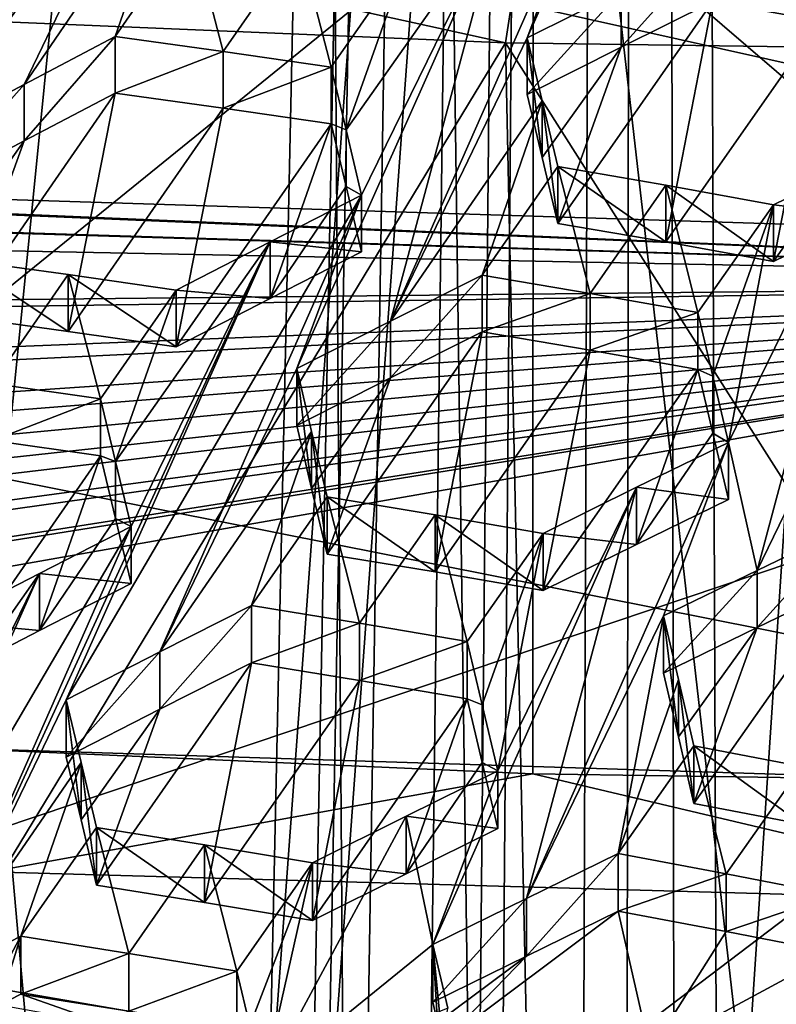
# Model space of a CAD drawing. Header units: metres. Extents: x -24 to 24, y -69 to 184.
# Tile 450 of 656: x -1.783 to -0.942, y 126.069 to 127.165. Entities that reach past the tile are written whole.
import ezdxf

# ---------------------------------------------------------------- set-up
doc = ezdxf.new("R2010")
doc.units = ezdxf.units.M
for name, color, linetype in [('1052', 7, 'CONTINUOUS'), ('1075', 7, 'CONTINUOUS'), ('1117', 7, 'CONTINUOUS'), ('1118', 7, 'CONTINUOUS'), ('1185', 7, 'CONTINUOUS'), ('1233', 7, 'CONTINUOUS'), ('1314', 7, 'CONTINUOUS'), ('1380', 7, 'CONTINUOUS'), ('1389', 7, 'CONTINUOUS'), ('1420', 7, 'CONTINUOUS'), ('1462', 7, 'CONTINUOUS'), ('1477', 7, 'CONTINUOUS'), ('1498', 7, 'CONTINUOUS'), ('1517', 7, 'CONTINUOUS'), ('1548', 7, 'CONTINUOUS'), ('1678', 7, 'CONTINUOUS'), ('1825', 7, 'CONTINUOUS'), ('1892', 7, 'CONTINUOUS'), ('2030', 7, 'CONTINUOUS'), ('2048', 7, 'CONTINUOUS'), ('2238', 7, 'CONTINUOUS'), ('2293', 7, 'CONTINUOUS'), ('2391', 7, 'CONTINUOUS'), ('2441', 7, 'CONTINUOUS'), ('2481', 7, 'CONTINUOUS'), ('2642', 7, 'CONTINUOUS'), ('2702', 7, 'CONTINUOUS'), ('2784', 7, 'CONTINUOUS'), ('2858', 7, 'CONTINUOUS'), ('2868', 7, 'CONTINUOUS'), ('2884', 7, 'CONTINUOUS'), ('2949', 7, 'CONTINUOUS'), ('2951', 7, 'CONTINUOUS'), ('3034', 7, 'CONTINUOUS'), ('3045', 7, 'CONTINUOUS'), ('3159', 7, 'CONTINUOUS'), ('3249', 7, 'CONTINUOUS'), ('3255', 7, 'CONTINUOUS'), ('3271', 7, 'CONTINUOUS'), ('3485', 7, 'CONTINUOUS'), ('3535', 7, 'CONTINUOUS'), ('3602', 7, 'CONTINUOUS'), ('3640', 7, 'CONTINUOUS'), ('367', 7, 'CONTINUOUS'), ('369', 7, 'CONTINUOUS'), ('373', 7, 'CONTINUOUS'), ('3803', 7, 'CONTINUOUS'), ('383', 7, 'CONTINUOUS'), ('3941', 7, 'CONTINUOUS'), ('3964', 2, 'CONTINUOUS'), ('417', 2, 'CONTINUOUS'), ('420', 2, 'CONTINUOUS'), ('424', 3, 'CONTINUOUS'), ('434', 7, 'CONTINUOUS'), ('472', 7, 'CONTINUOUS'), ('475', 7, 'CONTINUOUS'), ('554', 2, 'CONTINUOUS'), ('563', 2, 'CONTINUOUS'), ('912', 7, 'CONTINUOUS'), ('959', 7, 'CONTINUOUS')]:
    doc.layers.add(name, color=color, linetype=linetype)

msp = doc.modelspace()

# ---------------------------------------------------------------- linework, layer by layer
at = {"layer": '1052'}
for points in [[(-1.815882, 126.216579, 210.7956), (-0.607618, 126.182572, 210.668684), (-1.815888, 125.443838, 211.002656)], [(-1.815888, 125.443838, 211.002656), (-0.607618, 126.182572, 210.668684), (-0.607628, 125.409831, 210.875738)]]:
    msp.add_3dface(points, dxfattribs=at)
at = {"layer": '1075'}
for points in [[(-1.212722, 126.325524, 211.202189), (-1.815882, 126.216579, 210.7956), (-2.398108, 126.378002, 211.398042)], [(-0.607618, 126.182572, 210.668684), (-1.815882, 126.216579, 210.7956), (-1.212722, 126.325524, 211.202189)], [(-0.012027, 126.307723, 211.135754), (-0.607618, 126.182572, 210.668684), (-1.212722, 126.325524, 211.202189)]]:
    msp.add_3dface(points, dxfattribs=at)
at = {"layer": '1117'}
for points in [[(-1.285722, 126.472868, 215.490462), (-1.269088, 126.40225, 215.378581), (-1.285722, 126.409101, 215.507549)], [(-1.285722, 126.409101, 215.507549), (-1.269088, 126.40225, 215.378581), (-1.269087, 126.338389, 215.395687)], [(-1.269088, 126.40225, 215.378581), (-1.25181, 126.328818, 215.262389), (-1.269087, 126.338389, 215.395687)], [(-1.269087, 126.338389, 215.395687), (-1.25181, 126.328818, 215.262389), (-1.25181, 126.264865, 215.279525)]]:
    msp.add_3dface(points, dxfattribs=at)
at = {"layer": '1118'}
msp.add_3dface([(-1.542119, 126.106065, 214.947912), (-1.527729, 126.04518, 214.851062), (-1.542119, 126.041802, 214.965131)], dxfattribs=at)
at = {"layer": '1185'}
for points in [[(-1.627633, 126.461292, 215.515562), (-1.525752, 126.512982, 215.582645), (-1.627632, 126.397485, 215.53266)], [(-1.627632, 126.397485, 215.53266), (-1.525752, 126.512982, 215.582645), (-1.525752, 126.44925, 215.599722)], [(-1.731872, 126.34421, 215.464127), (-1.627633, 126.461292, 215.515562), (-1.627632, 126.397485, 215.53266)], [(-1.731872, 126.408096, 215.447009), (-1.627633, 126.461292, 215.515562), (-1.731872, 126.34421, 215.464127)]]:
    msp.add_3dface(points, dxfattribs=at)
at = {"layer": '1233'}
for points in [[(-1.441562, 126.633747, 215.76071), (-1.441562, 126.570178, 215.777743), (-1.321496, 126.550253, 215.731595)], [(-1.321496, 126.613839, 215.714557), (-1.441562, 126.633747, 215.76071), (-1.321496, 126.550253, 215.731595)], [(-1.201531, 126.529539, 215.685701), (-1.321496, 126.613839, 215.714557), (-1.321496, 126.550253, 215.731595)], [(-1.201531, 126.593143, 215.668658), (-1.321496, 126.613839, 215.714557), (-1.201531, 126.529539, 215.685701)]]:
    msp.add_3dface(points, dxfattribs=at)
at = {"layer": '1314'}
for points in [[(-1.693592, 126.742696, 215.96846), (-1.676954, 126.673208, 215.856243), (-1.693592, 126.679247, 215.985461)], [(-1.693592, 126.679247, 215.985461), (-1.676954, 126.673208, 215.856243), (-1.676952, 126.609665, 215.873259)], [(-1.676954, 126.673208, 215.856243), (-1.65968, 126.600935, 215.739773), (-1.676952, 126.609665, 215.873259)], [(-1.676952, 126.609665, 215.873259), (-1.65968, 126.600935, 215.739773), (-1.65968, 126.537306, 215.756822)]]:
    msp.add_3dface(points, dxfattribs=at)
at = {"layer": '1380'}
for points in [[(-2.398177, 127.392229, 211.126297), (-1.212673, 127.339744, 210.930424), (-2.398108, 126.378002, 211.398042)], [(-1.212673, 127.339744, 210.930424), (-1.212722, 126.325524, 211.202189), (-2.398108, 126.378002, 211.398042)], [(-1.212673, 127.339744, 210.930424), (-0.012027, 126.307723, 211.135754), (-1.212722, 126.325524, 211.202189)], [(-1.212673, 127.339744, 210.930424), (-0.011918, 127.321945, 210.863995), (-0.012027, 126.307723, 211.135754)]]:
    msp.add_3dface(points, dxfattribs=at)
at = {"layer": '1389'}
for points in [[(-1.050977, 126.430456, 215.400806), (-1.067604, 126.501428, 215.512538), (-1.050975, 126.366639, 215.417889)], [(-1.050975, 126.366639, 215.417889), (-1.067604, 126.501428, 215.512538), (-1.067604, 126.437712, 215.529611)], [(-1.033692, 126.292706, 215.301794), (-1.050977, 126.430456, 215.400806), (-1.050975, 126.366639, 215.417889)], [(-1.033692, 126.35661, 215.284671), (-1.050977, 126.430456, 215.400806), (-1.033692, 126.292706, 215.301794)]]:
    msp.add_3dface(points, dxfattribs=at)
at = {"layer": '1420'}
for points in [[(-1.185164, 126.938038, 216.320011), (-1.012957, 127.184661, 216.68434), (-1.065096, 126.917296, 216.27408)], [(-1.114663, 127.133973, 216.617126), (-1.012957, 127.184661, 216.68434), (-1.185164, 126.938038, 216.320011)], [(-1.065096, 126.917296, 216.27408), (-1.012957, 127.184661, 216.68434), (-0.892885, 127.163258, 216.638585)], [(-0.945133, 126.895681, 216.228429), (-1.065096, 126.917296, 216.27408), (-0.892885, 127.163258, 216.638585)], [(-0.772926, 127.140916, 216.59313), (-0.945133, 126.895681, 216.228429), (-0.892885, 127.163258, 216.638585)], [(-1.219076, 127.081513, 216.548238), (-1.114663, 127.133973, 216.617126), (-1.2025, 127.011439, 216.436667)], [(-1.2025, 127.011439, 216.436667), (-1.114663, 127.133973, 216.617126), (-1.185164, 126.938038, 216.320011)], [(-0.841, 126.946333, 216.297579), (-0.945133, 126.895681, 216.228429), (-0.772926, 127.140916, 216.59313)]]:
    msp.add_3dface(points, dxfattribs=at)
at = {"layer": '1462'}
for points in [[(-1.029324, 126.838847, 216.033234), (-1.012725, 126.768106, 215.92166), (-1.029324, 126.775574, 216.050188)], [(-1.029324, 126.775574, 216.050188), (-1.012725, 126.768106, 215.92166), (-1.012727, 126.70475, 215.938652)], [(-1.012725, 126.768106, 215.92166), (-0.995412, 126.694245, 215.805308), (-1.012727, 126.70475, 215.938652)], [(-1.012727, 126.70475, 215.938652), (-0.995412, 126.694245, 215.805308), (-0.995412, 126.630785, 215.822312)]]:
    msp.add_3dface(points, dxfattribs=at)
at = {"layer": '1477'}
for points in [[(-1.033692, 126.35661, 215.284671), (-1.033692, 126.292706, 215.301794), (-0.913648, 126.269763, 215.256463)], [(-0.913648, 126.333691, 215.239334), (-1.033692, 126.35661, 215.284671), (-0.913648, 126.269763, 215.256463)]]:
    msp.add_3dface(points, dxfattribs=at)
at = {"layer": '1498'}
for points in [[(-0.995412, 126.630785, 215.822312), (-0.995412, 126.694245, 215.805308), (-1.097438, 126.644393, 215.737617)], [(-1.097438, 126.644393, 215.737617), (-1.201531, 126.593143, 215.668658), (-1.097437, 126.580862, 215.754641)], [(-0.995412, 126.630785, 215.822312), (-1.097438, 126.644393, 215.737617), (-1.097437, 126.580862, 215.754641)], [(-1.201531, 126.593143, 215.668658), (-1.201531, 126.529539, 215.685701), (-1.097437, 126.580862, 215.754641)]]:
    msp.add_3dface(points, dxfattribs=at)
at = {"layer": '1517'}
for points in [[(-1.185164, 126.938038, 216.320011), (-1.065096, 126.917296, 216.27408), (-1.185164, 127.001109, 216.303111)], [(-1.185164, 127.001109, 216.303111), (-1.065096, 126.917296, 216.27408), (-1.065095, 126.980386, 216.257175)], [(-1.065096, 126.917296, 216.27408), (-0.945133, 126.895681, 216.228429), (-1.065095, 126.980386, 216.257175)], [(-1.065095, 126.980386, 216.257175), (-0.945133, 126.895681, 216.228429), (-0.945133, 126.958792, 216.211518)]]:
    msp.add_3dface(points, dxfattribs=at)
at = {"layer": '1548'}
for points in [[(-0.96359, 126.551935, 215.581633), (-0.861484, 126.601124, 215.649565), (-0.963589, 126.488291, 215.598687)], [(-0.963589, 126.488291, 215.598687), (-0.861484, 126.601124, 215.649565), (-0.861484, 126.537548, 215.6666)], [(-1.067604, 126.437712, 215.529611), (-1.067604, 126.501428, 215.512538), (-0.96359, 126.551935, 215.581633)], [(-1.067604, 126.437712, 215.529611), (-0.96359, 126.551935, 215.581633), (-0.963589, 126.488291, 215.598687)]]:
    msp.add_3dface(points, dxfattribs=at)
at = {"layer": '1678'}
for points in [[(-1.22002, 126.187012, 215.038553), (-1.117882, 126.236871, 215.106331), (-1.220019, 126.122876, 215.055739)], [(-1.220019, 126.122876, 215.055739), (-1.117882, 126.236871, 215.106331), (-1.117882, 126.172806, 215.123497)], [(-1.324002, 126.071699, 214.986849), (-1.22002, 126.187012, 215.038553), (-1.220019, 126.122876, 215.055739)], [(-1.324002, 126.135908, 214.969644), (-1.22002, 126.187012, 215.038553), (-1.324002, 126.071699, 214.986849)]]:
    msp.add_3dface(points, dxfattribs=at)
at = {"layer": '1825'}
for points in [[(-1.78215, 126.144868, 215.040446), (-1.830375, 126.056002, 215.025948), (-1.884106, 126.092791, 214.973407)], [(-1.806203, 126.068357, 215.041839), (-1.830375, 126.056002, 215.025948), (-1.78215, 126.144868, 215.040446)], [(-1.78215, 126.080636, 215.057657), (-1.806203, 126.068357, 215.041839), (-1.78215, 126.144868, 215.040446)]]:
    msp.add_3dface(points, dxfattribs=at)
at = {"layer": '1892'}
for points in [[(-1.269355, 126.817326, 216.141932), (-1.441562, 126.570178, 215.777743), (-1.371151, 126.766037, 216.074808)], [(-1.321496, 126.550253, 215.731595), (-1.441562, 126.570178, 215.777743), (-1.269355, 126.817326, 216.141932)], [(-1.149285, 126.796872, 216.095923), (-1.321496, 126.550253, 215.731595), (-1.269355, 126.817326, 216.141932)], [(-1.201531, 126.529539, 215.685701), (-1.321496, 126.550253, 215.731595), (-1.149285, 126.796872, 216.095923)], [(-1.029324, 126.775574, 216.050188), (-1.201531, 126.529539, 215.685701), (-1.149285, 126.796872, 216.095923)], [(-1.201531, 126.529539, 215.685701), (-1.029324, 126.775574, 216.050188), (-1.097437, 126.580862, 215.754641)], [(-1.029324, 126.775574, 216.050188), (-1.012727, 126.70475, 215.938652), (-1.097437, 126.580862, 215.754641)], [(-1.458851, 126.643108, 215.894159), (-1.475474, 126.713117, 216.006114), (-1.371151, 126.766037, 216.074808)], [(-1.441562, 126.570178, 215.777743), (-1.458851, 126.643108, 215.894159), (-1.371151, 126.766037, 216.074808)], [(-1.012727, 126.70475, 215.938652), (-0.995412, 126.630785, 215.822312), (-1.097437, 126.580862, 215.754641)]]:
    msp.add_3dface(points, dxfattribs=at)
at = {"layer": '2030'}
for points in [[(-1.693592, 126.679247, 215.985461), (-1.865799, 126.430947, 215.621581), (-1.813568, 126.696378, 216.032319)], [(-1.865799, 126.430947, 215.621581), (-1.693592, 126.679247, 215.985461), (-1.761477, 126.484924, 215.689991)], [(-1.693592, 126.679247, 215.985461), (-1.676952, 126.609665, 215.873259), (-1.761477, 126.484924, 215.689991)], [(-1.676952, 126.609665, 215.873259), (-1.65968, 126.537306, 215.756822), (-1.761477, 126.484924, 215.689991)]]:
    msp.add_3dface(points, dxfattribs=at)
at = {"layer": '2048'}
for points in [[(-1.149284, 126.860124, 216.078975), (-1.269355, 126.817326, 216.141932), (-1.269355, 126.88056, 216.124988)], [(-1.149285, 126.796872, 216.095923), (-1.269355, 126.817326, 216.141932), (-1.149284, 126.860124, 216.078975)], [(-1.029324, 126.838847, 216.033234), (-1.149285, 126.796872, 216.095923), (-1.149284, 126.860124, 216.078975)], [(-1.029324, 126.838847, 216.033234), (-1.029324, 126.775574, 216.050188), (-1.149285, 126.796872, 216.095923)]]:
    msp.add_3dface(points, dxfattribs=at)
at = {"layer": '2238'}
for points in [[(-1.437194, 127.111622, 216.510442), (-1.420599, 127.042095, 216.398575), (-1.437194, 127.048674, 216.527309)], [(-1.437194, 127.048674, 216.527309), (-1.420599, 127.042095, 216.398575), (-1.420598, 126.979051, 216.415456)], [(-1.420599, 127.042095, 216.398575), (-1.403282, 126.969405, 216.281877), (-1.420598, 126.979051, 216.415456)], [(-1.420598, 126.979051, 216.415456), (-1.403282, 126.969405, 216.281877), (-1.403282, 126.906276, 216.298792)]]:
    msp.add_3dface(points, dxfattribs=at)
at = {"layer": '2293'}
for points in [[(-1.677225, 127.145954, 216.604174), (-1.557161, 127.129257, 216.557161), (-1.677225, 127.083026, 216.621035)], [(-1.677225, 127.083026, 216.621035), (-1.557161, 127.129257, 216.557161), (-1.557161, 127.06632, 216.574025)], [(-1.557161, 127.129257, 216.557161), (-1.437194, 127.111622, 216.510442), (-1.557161, 127.06632, 216.574025)], [(-1.437194, 127.111622, 216.510442), (-1.437194, 127.048674, 216.527309), (-1.557161, 127.06632, 216.574025)]]:
    msp.add_3dface(points, dxfattribs=at)
at = {"layer": '2391'}
for points in [[(-1.78215, 126.080636, 215.057657), (-1.686169, 126.046694, 214.99121), (-1.806203, 126.068357, 215.041839)], [(-1.686169, 126.046694, 214.99121), (-1.78215, 126.080636, 215.057657), (-1.66209, 126.061569, 215.011281)]]:
    msp.add_3dface(points, dxfattribs=at)
at = {"layer": '2441'}
for points in [[(-1.78215, 126.080636, 215.057657), (-1.78215, 126.144868, 215.040446), (-1.66209, 126.125815, 214.994066)], [(-1.66209, 126.061569, 215.011281), (-1.78215, 126.080636, 215.057657), (-1.66209, 126.125815, 214.994066)], [(-1.542119, 126.106065, 214.947912), (-1.66209, 126.061569, 215.011281), (-1.66209, 126.125815, 214.994066)], [(-1.542119, 126.106065, 214.947912), (-1.542119, 126.041802, 214.965131), (-1.66209, 126.061569, 215.011281)]]:
    msp.add_3dface(points, dxfattribs=at)
at = {"layer": '2481'}
for points in [[(-1.219076, 127.144401, 216.531387), (-1.219076, 127.081513, 216.548238), (-1.2025, 127.011439, 216.436667)], [(-1.219076, 127.144401, 216.531387), (-1.2025, 127.011439, 216.436667), (-1.202499, 127.074411, 216.419783)], [(-1.2025, 127.011439, 216.436667), (-1.185164, 126.938038, 216.320011), (-1.202499, 127.074411, 216.419783)], [(-1.185164, 126.938038, 216.320011), (-1.185164, 127.001109, 216.303111), (-1.202499, 127.074411, 216.419783)]]:
    msp.add_3dface(points, dxfattribs=at)
at = {"layer": '2642'}
for points in [[(-1.117882, 126.172806, 215.123497), (-1.082377, 126.016341, 214.877934), (-1.313348, 126.026334, 214.915225)], [(-1.220019, 126.122876, 215.055739), (-1.117882, 126.172806, 215.123497), (-1.313348, 126.026334, 214.915225)], [(-1.082377, 126.016341, 214.877934), (-1.117882, 126.172806, 215.123497), (-0.997833, 126.150168, 215.078083)], [(-0.877851, 126.126835, 215.032884), (-1.082377, 126.016341, 214.877934), (-0.997833, 126.150168, 215.078083)], [(-0.864255, 126.068382, 214.941627), (-1.082377, 126.016341, 214.877934), (-0.877851, 126.126835, 215.032884)], [(-1.324002, 126.071699, 214.986849), (-1.220019, 126.122876, 215.055739), (-1.318704, 126.049146, 214.951236)], [(-1.220019, 126.122876, 215.055739), (-1.313348, 126.026334, 214.915225), (-1.318704, 126.049146, 214.951236)]]:
    msp.add_3dface(points, dxfattribs=at)
at = {"layer": '2702'}
for points in [[(-1.033692, 126.292706, 215.301794), (-0.963589, 126.488291, 215.598687), (-0.861484, 126.537548, 215.6666)], [(-0.913648, 126.269763, 215.256463), (-1.033692, 126.292706, 215.301794), (-0.861484, 126.537548, 215.6666)], [(-1.050975, 126.366639, 215.417889), (-1.067604, 126.437712, 215.529611), (-0.963589, 126.488291, 215.598687)], [(-1.033692, 126.292706, 215.301794), (-1.050975, 126.366639, 215.417889), (-0.963589, 126.488291, 215.598687)]]:
    msp.add_3dface(points, dxfattribs=at)
at = {"layer": '2784'}
for points in [[(-1.731872, 126.408096, 215.447009), (-1.731872, 126.34421, 215.464127), (-1.715213, 126.274267, 215.351865)], [(-1.715211, 126.338237, 215.334716), (-1.731872, 126.408096, 215.447009), (-1.715213, 126.274267, 215.351865)], [(-1.69796, 126.201724, 215.235635), (-1.715211, 126.338237, 215.334716), (-1.715213, 126.274267, 215.351865)], [(-1.69796, 126.265791, 215.218468), (-1.715211, 126.338237, 215.334716), (-1.69796, 126.201724, 215.235635)]]:
    msp.add_3dface(points, dxfattribs=at)
at = {"layer": '2858'}
for points in [[(-1.403282, 126.906276, 216.298792), (-1.403282, 126.969405, 216.281877), (-1.504978, 126.917507, 216.214996)], [(-1.504978, 126.917507, 216.214996), (-1.609401, 126.863875, 216.146414), (-1.504977, 126.854301, 216.231933)], [(-1.403282, 126.906276, 216.298792), (-1.504978, 126.917507, 216.214996), (-1.504977, 126.854301, 216.231933)], [(-1.504977, 126.854301, 216.231933), (-1.609401, 126.863875, 216.146414), (-1.609401, 126.80059, 216.163371)]]:
    msp.add_3dface(points, dxfattribs=at)
at = {"layer": '2868'}
for points in [[(-1.324002, 126.135908, 214.969644), (-1.324002, 126.071699, 214.986849), (-1.318704, 126.049146, 214.951236)], [(-1.324002, 126.135908, 214.969644), (-1.313348, 126.026334, 214.915225), (-1.307344, 126.065057, 214.857637)], [(-1.313348, 126.026334, 214.915225), (-1.324002, 126.135908, 214.969644), (-1.318704, 126.049146, 214.951236)]]:
    msp.add_3dface(points, dxfattribs=at)
at = {"layer": '2884'}
for points in [[(-1.693592, 126.742696, 215.96846), (-1.813568, 126.696378, 216.032319), (-1.813568, 126.759817, 216.015321)], [(-1.693592, 126.742696, 215.96846), (-1.693592, 126.679247, 215.985461), (-1.813568, 126.696378, 216.032319)]]:
    msp.add_3dface(points, dxfattribs=at)
at = {"layer": '2949'}
for points in [[(-1.69796, 126.201724, 215.235635), (-1.525752, 126.44925, 215.599722), (-1.577899, 126.182464, 215.18931)], [(-1.627632, 126.397485, 215.53266), (-1.525752, 126.44925, 215.599722), (-1.69796, 126.201724, 215.235635)], [(-1.577899, 126.182464, 215.18931), (-1.525752, 126.44925, 215.599722), (-1.405687, 126.429558, 215.553511)], [(-1.457929, 126.162484, 215.143218), (-1.577899, 126.182464, 215.18931), (-1.405687, 126.429558, 215.553511)], [(-1.285722, 126.409101, 215.507549), (-1.457929, 126.162484, 215.143218), (-1.405687, 126.429558, 215.553511)], [(-1.457929, 126.162484, 215.143218), (-1.285722, 126.409101, 215.507549), (-1.353879, 126.214333, 215.211982)], [(-1.285722, 126.409101, 215.507549), (-1.269087, 126.338389, 215.395687), (-1.353879, 126.214333, 215.211982)], [(-1.731872, 126.34421, 215.464127), (-1.627632, 126.397485, 215.53266), (-1.715213, 126.274267, 215.351865)], [(-1.627632, 126.397485, 215.53266), (-1.69796, 126.201724, 215.235635), (-1.715213, 126.274267, 215.351865)], [(-1.269087, 126.338389, 215.395687), (-1.25181, 126.264865, 215.279525), (-1.353879, 126.214333, 215.211982)]]:
    msp.add_3dface(points, dxfattribs=at)
at = {"layer": '2951'}
for points in [[(-1.117882, 126.172806, 215.123497), (-1.117882, 126.236871, 215.106331), (-0.997833, 126.214257, 215.060911)], [(-0.997833, 126.150168, 215.078083), (-1.117882, 126.172806, 215.123497), (-0.997833, 126.214257, 215.060911)], [(-0.877851, 126.190948, 215.015705), (-0.997833, 126.150168, 215.078083), (-0.997833, 126.214257, 215.060911)], [(-0.877851, 126.126835, 215.032884), (-0.997833, 126.150168, 215.078083), (-0.877851, 126.190948, 215.015705)]]:
    msp.add_3dface(points, dxfattribs=at)
at = {"layer": '3034'}
for points in [[(-1.25181, 126.264865, 215.279525), (-1.25181, 126.328818, 215.262389), (-1.35388, 126.278358, 215.194826)], [(-1.457929, 126.226584, 215.126042), (-1.353879, 126.214333, 215.211982), (-1.35388, 126.278358, 215.194826)], [(-1.353879, 126.214333, 215.211982), (-1.25181, 126.264865, 215.279525), (-1.35388, 126.278358, 215.194826)], [(-1.457929, 126.162484, 215.143218), (-1.353879, 126.214333, 215.211982), (-1.457929, 126.226584, 215.126042)]]:
    msp.add_3dface(points, dxfattribs=at)
at = {"layer": '3045'}
for points in [[(-1.269355, 126.88056, 216.124988), (-1.371151, 126.766037, 216.074808), (-1.371152, 126.829346, 216.057844)], [(-1.269355, 126.817326, 216.141932), (-1.371151, 126.766037, 216.074808), (-1.269355, 126.88056, 216.124988)], [(-1.475474, 126.713117, 216.006114), (-1.475474, 126.776503, 215.98913), (-1.371152, 126.829346, 216.057844)], [(-1.371151, 126.766037, 216.074808), (-1.475474, 126.713117, 216.006114), (-1.371152, 126.829346, 216.057844)]]:
    msp.add_3dface(points, dxfattribs=at)
at = {"layer": '3159'}
for points in [[(-2.139742, 126.667194, 215.927882), (-1.298356, 127.969801, 217.84579), (-1.883344, 127.037384, 216.469525)], [(-2.139742, 126.667194, 215.927882), (-1.811152, 127.229484, 216.762487), (-1.298356, 127.969801, 217.84579)], [(-1.298356, 127.969801, 217.84579), (-1.626946, 127.407495, 217.011189), (-1.883344, 127.037384, 216.469525)], [(-2.731818, 126.730668, 216.164771), (-2.47542, 127.100858, 216.706414), (-1.761843, 127.955334, 217.925185)], [(-2.291214, 127.28095, 216.954559), (-2.731818, 126.730668, 216.164771), (-1.761843, 127.955334, 217.925185)], [(-2.47542, 127.100858, 216.706414), (-2.219022, 127.470969, 217.248079), (-1.761843, 127.955334, 217.925185)], [(-1.219076, 127.144401, 216.531387), (-1.146884, 127.337347, 216.824122), (-0.99194, 127.653805, 217.299569)], [(-1.114664, 127.196785, 216.600296), (-1.219076, 127.144401, 216.531387), (-0.99194, 127.653805, 217.299569)], [(-1.883344, 127.037384, 216.469525), (-1.626946, 127.407495, 217.011189), (-1.778642, 127.092682, 216.537882)], [(-1.626946, 127.407495, 217.011189), (-1.610357, 127.339043, 216.899081), (-1.778642, 127.092682, 216.537882)], [(-1.610357, 127.339043, 216.899081), (-1.677225, 127.145954, 216.604174), (-1.778642, 127.092682, 216.537882)], [(-1.610357, 127.339043, 216.899081), (-1.593034, 127.267364, 216.782066), (-1.677225, 127.145954, 216.604174)], [(-1.146884, 127.337347, 216.824122), (-1.371152, 126.829346, 216.057844), (-1.248465, 127.285961, 216.757196)], [(-1.146884, 127.337347, 216.824122), (-1.219076, 127.144401, 216.531387), (-1.371152, 126.829346, 216.057844)], [(-1.371152, 126.829346, 216.057844), (-1.475474, 126.776503, 215.98913), (-1.248465, 127.285961, 216.757196)], [(-1.475474, 126.776503, 215.98913), (-1.403282, 126.969405, 216.281877), (-1.248465, 127.285961, 216.757196)], [(-1.403282, 126.969405, 216.281877), (-1.420599, 127.042095, 216.398575), (-1.248465, 127.285961, 216.757196)], [(-1.420599, 127.042095, 216.398575), (-1.353003, 127.232676, 216.688429), (-1.248465, 127.285961, 216.757196)], [(-1.593034, 127.267364, 216.782066), (-1.557161, 127.129257, 216.557161), (-1.677225, 127.145954, 216.604174)], [(-1.593034, 127.267364, 216.782066), (-1.472968, 127.250508, 216.735095), (-1.557161, 127.129257, 216.557161)], [(-1.472968, 127.250508, 216.735095), (-1.437194, 127.111622, 216.510442), (-1.557161, 127.129257, 216.557161)], [(-1.472968, 127.250508, 216.735095), (-1.353003, 127.232676, 216.688429), (-1.437194, 127.111622, 216.510442)], [(-1.353003, 127.232676, 216.688429), (-1.420599, 127.042095, 216.398575), (-1.437194, 127.111622, 216.510442)], [(-1.219076, 127.144401, 216.531387), (-1.202499, 127.074411, 216.419783), (-1.371152, 126.829346, 216.057844)], [(-1.202499, 127.074411, 216.419783), (-1.269355, 126.88056, 216.124988), (-1.371152, 126.829346, 216.057844)], [(-1.185164, 127.001109, 216.303111), (-1.269355, 126.88056, 216.124988), (-1.202499, 127.074411, 216.419783)], [(-1.185164, 127.001109, 216.303111), (-1.149284, 126.860124, 216.078975), (-1.269355, 126.88056, 216.124988)], [(-1.185164, 127.001109, 216.303111), (-1.065095, 126.980386, 216.257175), (-1.149284, 126.860124, 216.078975)], [(-0.96359, 126.551935, 215.581633), (-0.995412, 126.694245, 215.805308), (-0.841001, 127.009372, 216.280687)], [(-0.995412, 126.694245, 215.805308), (-0.945133, 126.958792, 216.211518), (-0.841001, 127.009372, 216.280687)], [(-0.811206, 126.86583, 216.055732), (-0.96359, 126.551935, 215.581633), (-0.841001, 127.009372, 216.280687)], [(-1.065095, 126.980386, 216.257175), (-1.029324, 126.838847, 216.033234), (-1.149284, 126.860124, 216.078975)], [(-1.029324, 126.838847, 216.033234), (-1.065095, 126.980386, 216.257175), (-0.945133, 126.958792, 216.211518)], [(-1.403282, 126.969405, 216.281877), (-1.731872, 126.408096, 215.447009), (-1.504978, 126.917507, 216.214996)], [(-1.627633, 126.461292, 215.515562), (-1.731872, 126.408096, 215.447009), (-1.403282, 126.969405, 216.281877)], [(-1.475474, 126.776503, 215.98913), (-1.627633, 126.461292, 215.515562), (-1.403282, 126.969405, 216.281877)], [(-1.012725, 126.768106, 215.92166), (-1.029324, 126.838847, 216.033234), (-0.945133, 126.958792, 216.211518)], [(-0.995412, 126.694245, 215.805308), (-1.012725, 126.768106, 215.92166), (-0.945133, 126.958792, 216.211518)], [(-1.884106, 126.092791, 214.973407), (-1.65968, 126.600935, 215.739773), (-1.504978, 126.917507, 216.214996)], [(-1.731872, 126.408096, 215.447009), (-1.884106, 126.092791, 214.973407), (-1.504978, 126.917507, 216.214996)], [(-1.676954, 126.673208, 215.856243), (-1.609401, 126.863875, 216.146414), (-1.504978, 126.917507, 216.214996)], [(-1.65968, 126.600935, 215.739773), (-1.676954, 126.673208, 215.856243), (-1.504978, 126.917507, 216.214996)], [(-1.729375, 126.881152, 216.193232), (-1.813568, 126.759817, 216.015321), (-1.849432, 126.897559, 216.240319)], [(-1.693592, 126.742696, 215.96846), (-1.813568, 126.759817, 216.015321), (-1.729375, 126.881152, 216.193232)], [(-1.609401, 126.863875, 216.146414), (-1.693592, 126.742696, 215.96846), (-1.729375, 126.881152, 216.193232)], [(-1.676954, 126.673208, 215.856243), (-1.693592, 126.742696, 215.96846), (-1.609401, 126.863875, 216.146414)], [(-0.811206, 126.86583, 216.055732), (-0.861484, 126.601124, 215.649565), (-0.96359, 126.551935, 215.581633)], [(-1.475474, 126.776503, 215.98913), (-1.45885, 126.706579, 215.877143), (-1.627633, 126.461292, 215.515562)], [(-1.45885, 126.706579, 215.877143), (-1.525752, 126.512982, 215.582645), (-1.627633, 126.461292, 215.515562)], [(-1.45885, 126.706579, 215.877143), (-1.441562, 126.633747, 215.76071), (-1.525752, 126.512982, 215.582645)], [(-1.097438, 126.644393, 215.737617), (-0.995412, 126.694245, 215.805308), (-1.22002, 126.187012, 215.038553)], [(-0.995412, 126.694245, 215.805308), (-1.067604, 126.501428, 215.512538), (-1.22002, 126.187012, 215.038553)], [(-1.067604, 126.501428, 215.512538), (-0.995412, 126.694245, 215.805308), (-0.96359, 126.551935, 215.581633)], [(-1.097438, 126.644393, 215.737617), (-1.22002, 126.187012, 215.038553), (-1.324002, 126.135908, 214.969644)], [(-1.25181, 126.328818, 215.262389), (-1.097438, 126.644393, 215.737617), (-1.324002, 126.135908, 214.969644)], [(-1.25181, 126.328818, 215.262389), (-1.201531, 126.593143, 215.668658), (-1.097438, 126.644393, 215.737617)], [(-1.525752, 126.512982, 215.582645), (-1.441562, 126.633747, 215.76071), (-1.405687, 126.493307, 215.53643)], [(-1.441562, 126.633747, 215.76071), (-1.321496, 126.613839, 215.714557), (-1.405687, 126.493307, 215.53643)], [(-1.321496, 126.613839, 215.714557), (-1.285722, 126.472868, 215.490462), (-1.405687, 126.493307, 215.53643)], [(-1.285722, 126.472868, 215.490462), (-1.321496, 126.613839, 215.714557), (-1.201531, 126.593143, 215.668658)], [(-1.65968, 126.600935, 215.739773), (-1.98827, 126.039315, 214.904989), (-1.761477, 126.548631, 215.672921)], [(-1.65968, 126.600935, 215.739773), (-1.884106, 126.092791, 214.973407), (-1.98827, 126.039315, 214.904989)], [(-1.269088, 126.40225, 215.378581), (-1.285722, 126.472868, 215.490462), (-1.201531, 126.593143, 215.668658)], [(-1.25181, 126.328818, 215.262389), (-1.269088, 126.40225, 215.378581), (-1.201531, 126.593143, 215.668658)], [(-1.98827, 126.039315, 214.904989), (-1.916078, 126.232086, 215.197771), (-1.761477, 126.548631, 215.672921)], [(-1.761477, 126.548631, 215.672921), (-1.916078, 126.232086, 215.197771), (-1.933317, 126.304019, 215.314062)], [(-1.865799, 126.494733, 215.604489), (-1.761477, 126.548631, 215.672921), (-1.933317, 126.304019, 215.314062)], [(-1.067604, 126.501428, 215.512538), (-1.117882, 126.236871, 215.106331), (-1.22002, 126.187012, 215.038553)], [(-1.067604, 126.501428, 215.512538), (-1.050977, 126.430456, 215.400806), (-1.117882, 126.236871, 215.106331)], [(-1.050977, 126.430456, 215.400806), (-1.033692, 126.35661, 215.284671), (-1.117882, 126.236871, 215.106331)], [(-1.884106, 126.092791, 214.973407), (-1.731872, 126.408096, 215.447009), (-1.715211, 126.338237, 215.334716)], [(-1.117882, 126.236871, 215.106331), (-1.033692, 126.35661, 215.284671), (-0.997833, 126.214257, 215.060911)], [(-1.033692, 126.35661, 215.284671), (-0.913648, 126.333691, 215.239334), (-0.997833, 126.214257, 215.060911)], [(-1.78215, 126.144868, 215.040446), (-1.884106, 126.092791, 214.973407), (-1.715211, 126.338237, 215.334716)], [(-1.78215, 126.144868, 215.040446), (-1.715211, 126.338237, 215.334716), (-1.69796, 126.265791, 215.218468)], [(-0.913648, 126.333691, 215.239334), (-0.877851, 126.190948, 215.015705), (-0.997833, 126.214257, 215.060911)], [(-1.25181, 126.328818, 215.262389), (-1.324002, 126.135908, 214.969644), (-1.35388, 126.278358, 215.194826)], [(-1.512909, 125.982421, 214.751342), (-1.457929, 126.226584, 215.126042), (-1.35388, 126.278358, 215.194826)], [(-1.324002, 126.135908, 214.969644), (-1.512909, 125.982421, 214.751342), (-1.35388, 126.278358, 215.194826)], [(-1.66209, 126.125815, 214.994066), (-1.78215, 126.144868, 215.040446), (-1.69796, 126.265791, 215.218468)], [(-1.66209, 126.125815, 214.994066), (-1.69796, 126.265791, 215.218468), (-1.577899, 126.246547, 215.172139)], [(-1.542119, 126.106065, 214.947912), (-1.66209, 126.125815, 214.994066), (-1.577899, 126.246547, 215.172139)], [(-1.457929, 126.226584, 215.126042), (-1.542119, 126.106065, 214.947912), (-1.577899, 126.246547, 215.172139)], [(-1.527729, 126.04518, 214.851062), (-1.542119, 126.106065, 214.947912), (-1.457929, 126.226584, 215.126042)], [(-1.512909, 125.982421, 214.751342), (-1.527729, 126.04518, 214.851062), (-1.457929, 126.226584, 215.126042)], [(-1.512909, 125.982421, 214.751342), (-1.324002, 126.135908, 214.969644), (-1.307344, 126.065057, 214.857637)], [(-1.021624, 125.960525, 214.669624), (-0.643039, 126.14285, 214.92704), (-0.625822, 126.068595, 214.811546)], [(-1.021624, 125.960525, 214.669624), (-0.84394, 126.045295, 214.788061), (-0.643039, 126.14285, 214.92704)]]:
    msp.add_3dface(points, dxfattribs=at)
at = {"layer": '3249'}
for points in [[(-0.945133, 126.958792, 216.211518), (-0.841, 126.946333, 216.297579), (-0.841001, 127.009372, 216.280687)], [(-0.945133, 126.895681, 216.228429), (-0.841, 126.946333, 216.297579), (-0.945133, 126.958792, 216.211518)]]:
    msp.add_3dface(points, dxfattribs=at)
at = {"layer": '3255'}
for points in [[(-1.849432, 126.834294, 216.257271), (-1.677225, 127.083026, 216.621035), (-1.729375, 126.817878, 216.210186)], [(-1.778642, 127.029674, 216.554765), (-1.677225, 127.083026, 216.621035), (-1.849432, 126.834294, 216.257271)], [(-1.677225, 127.083026, 216.621035), (-1.557161, 127.06632, 216.574025), (-1.729375, 126.817878, 216.210186)], [(-1.557161, 127.06632, 216.574025), (-1.609401, 126.80059, 216.163371), (-1.729375, 126.817878, 216.210186)], [(-1.557161, 127.06632, 216.574025), (-1.437194, 127.048674, 216.527309), (-1.609401, 126.80059, 216.163371)], [(-1.437194, 127.048674, 216.527309), (-1.504977, 126.854301, 216.231933), (-1.609401, 126.80059, 216.163371)], [(-1.437194, 127.048674, 216.527309), (-1.420598, 126.979051, 216.415456), (-1.504977, 126.854301, 216.231933)], [(-1.883344, 126.974294, 216.48643), (-1.778642, 127.029674, 216.554765), (-1.866709, 126.905709, 216.373997)], [(-1.866709, 126.905709, 216.373997), (-1.778642, 127.029674, 216.554765), (-1.849432, 126.834294, 216.257271)], [(-1.420598, 126.979051, 216.415456), (-1.403282, 126.906276, 216.298792), (-1.504977, 126.854301, 216.231933)]]:
    msp.add_3dface(points, dxfattribs=at)
at = {"layer": '3271'}
for points in [[(-1.778642, 127.092682, 216.537882), (-1.677225, 127.145954, 216.604174), (-1.778642, 127.029674, 216.554765)], [(-1.677225, 127.145954, 216.604174), (-1.677225, 127.083026, 216.621035), (-1.778642, 127.029674, 216.554765)], [(-1.778642, 127.092682, 216.537882), (-1.778642, 127.029674, 216.554765), (-1.883344, 126.974294, 216.48643)], [(-1.883344, 127.037384, 216.469525), (-1.778642, 127.092682, 216.537882), (-1.883344, 126.974294, 216.48643)]]:
    msp.add_3dface(points, dxfattribs=at)
at = {"layer": '3485'}
for points in [[(-0.646236, 127.821363, 234.171401), (-1.930974, 127.785197, 234.036427), (-1.26367, 120.259009, 236.146401)], [(-0.646236, 127.821363, 234.171401), (-1.26367, 120.259009, 236.146401), (0, 120.276373, 236.211202)], [(-1.930974, 127.785197, 234.036427), (-2.513306, 120.207105, 235.952691), (-1.26367, 120.259009, 236.146401)]]:
    msp.add_3dface(points, dxfattribs=at)
at = {"layer": '3535'}
for points in [[(-1.69796, 126.265791, 215.218468), (-1.69796, 126.201724, 215.235635), (-1.577899, 126.182464, 215.18931)], [(-1.69796, 126.265791, 215.218468), (-1.577899, 126.182464, 215.18931), (-1.577899, 126.246547, 215.172139)], [(-1.457929, 126.162484, 215.143218), (-1.457929, 126.226584, 215.126042), (-1.577899, 126.246547, 215.172139)], [(-1.577899, 126.182464, 215.18931), (-1.457929, 126.162484, 215.143218), (-1.577899, 126.246547, 215.172139)]]:
    msp.add_3dface(points, dxfattribs=at)
at = {"layer": '3602'}
for points in [[(-1.525752, 126.44925, 215.599722), (-1.525752, 126.512982, 215.582645), (-1.405687, 126.493307, 215.53643)], [(-1.405687, 126.429558, 215.553511), (-1.525752, 126.44925, 215.599722), (-1.405687, 126.493307, 215.53643)], [(-1.285722, 126.472868, 215.490462), (-1.405687, 126.429558, 215.553511), (-1.405687, 126.493307, 215.53643)], [(-1.285722, 126.472868, 215.490462), (-1.285722, 126.409101, 215.507549), (-1.405687, 126.429558, 215.553511)]]:
    msp.add_3dface(points, dxfattribs=at)
at = {"layer": '3640'}
msp.add_3dface([(-0.892885, 127.163258, 216.638585), (-1.012957, 127.184661, 216.68434), (-0.892885, 127.226017, 216.621769)], dxfattribs=at)
at = {"layer": '367'}
for points in [[(-3.255157, 145.2, -24.030532), (-1.087972, 145.2, -24.225582), (-3.074112, 53.763191, -24.054362)], [(-3.074112, 53.763191, -24.054362), (-1.087972, 145.2, -24.225582), (-2.835465, 54.138789, -24.083659)], [(-2.835465, 54.138789, -24.083659), (-1.087972, 145.2, -24.225582), (-2.752013, 54.246391, -24.093338)], [(-2.752013, 54.246391, -24.093338), (-1.087972, 145.2, -24.225582), (-2.546691, 54.475214, -24.115905)], [(-2.546691, 54.475214, -24.115905), (-1.087972, 145.2, -24.225582), (-2.211462, 54.76808, -24.148953)], [(-2.211462, 54.76808, -24.148953), (-1.087972, 145.2, -24.225582), (-1.952702, 54.943909, -24.171253)], [(-1.952702, 54.943909, -24.171253), (-1.087972, 145.2, -24.225582), (-1.83201, 55.013919, -24.1807)], [(-1.83201, 55.013919, -24.1807), (-1.087972, 145.2, -24.225582), (-1.409199, 55.209213, -24.20902)], [(-1.409199, 55.209213, -24.20902), (-1.087972, 145.2, -24.225582), (-1.18108, 55.286826, -24.221221)], [(-1.18108, 55.286826, -24.221221), (-1.087972, 145.2, -24.225582), (-0.939204, 55.350886, -24.231805)], [(-1.087972, 145.2, -24.225582), (1.087972, 145.2, -24.225582), (-0.939204, 55.350886, -24.231805)]]:
    msp.add_3dface(points, dxfattribs=at)
at = {"layer": '369'}
for points in [[(-1.087972, 145.2, 24.225582), (-3.255157, 145.2, 24.030532), (-2.998952, 125.286926, 24.063848)], [(-1.005745, 125.285363, 24.229135), (-1.087972, 145.2, 24.225582), (-2.998952, 125.286926, 24.063848)], [(0.995562, 125.28536, 24.229555), (-1.087972, 145.2, 24.225582), (-1.005745, 125.285363, 24.229135)], [(1.087972, 145.2, 24.225582), (-1.087972, 145.2, 24.225582), (0.995562, 125.28536, 24.229555)]]:
    msp.add_3dface(points, dxfattribs=at)
at = {"layer": '373'}
for points in [[(0, 146.423799, 240.142002), (-6.403596, 117.199254, 32.493216), (-6.468189, 146.382367, 240.147825)], [(-5.725305, 117.232454, 32.670329), (-6.403596, 117.199254, 32.493216), (0, 146.423799, 240.142002)], [(-5.042963, 117.261956, 32.827448), (-5.725305, 117.232454, 32.670329), (0, 146.423799, 240.142002)], [(-4.357656, 117.287707, 32.964383), (-5.042963, 117.261956, 32.827448), (0, 146.423799, 240.142002)], [(-3.670487, 117.309667, 33.080997), (-4.357656, 117.287707, 32.964383), (0, 146.423799, 240.142002)], [(-2.982479, 117.327814, 33.177225), (-3.670487, 117.309667, 33.080997), (0, 146.423799, 240.142002)], [(-2.138549, 117.344931, 33.267965), (-2.982479, 117.327814, 33.177225), (0, 146.423799, 240.142002)], [(-1.284928, 117.356471, 33.329079), (-2.138549, 117.344931, 33.267965), (0, 146.423799, 240.142002)], [(-0.997816, 117.359056, 33.342766), (-1.284928, 117.356471, 33.329079), (0, 146.423799, 240.142002)], [(-0.429813, 117.362253, 33.359688), (-0.997816, 117.359056, 33.342766), (0, 146.423799, 240.142002)]]:
    msp.add_3dface(points, dxfattribs=at)
at = {"layer": '3803'}
for points in [[(-1.65968, 126.537306, 215.756822), (-1.65968, 126.600935, 215.739773), (-1.761477, 126.548631, 215.672921)], [(-1.761477, 126.484924, 215.689991), (-1.761477, 126.548631, 215.672921), (-1.865799, 126.494733, 215.604489)], [(-1.761477, 126.484924, 215.689991), (-1.65968, 126.537306, 215.756822), (-1.761477, 126.548631, 215.672921)], [(-1.865799, 126.430947, 215.621581), (-1.761477, 126.484924, 215.689991), (-1.865799, 126.494733, 215.604489)]]:
    msp.add_3dface(points, dxfattribs=at)
at = {"layer": '383'}
for points in [[(-3.619219, 127.716433, 241.135826), (-3.658542, 127.023411, 240.484935), (0.003879, 126.907325, 240.505234)], [(0.003838, 127.601559, 241.155137), (-3.619219, 127.716433, 241.135826), (0.003879, 126.907325, 240.505234)], [(-3.658542, 127.023411, 240.484935), (-3.69179, 126.412365, 239.756236), (0.003915, 126.295114, 239.777544)], [(0.003879, 126.907325, 240.505234), (-3.658542, 127.023411, 240.484935), (0.003915, 126.295114, 239.777544)], [(-3.69179, 126.412365, 239.756236), (-3.718495, 125.89194, 238.960039), (0.003943, 125.773576, 238.98235)], [(0.003915, 126.295114, 239.777544), (-3.69179, 126.412365, 239.756236), (0.003943, 125.773576, 238.98235)]]:
    msp.add_3dface(points, dxfattribs=at)
at = {"layer": '3941'}
for points in [[(-1.849432, 126.897559, 216.240319), (-1.849432, 126.834294, 216.257271), (-1.729375, 126.817878, 216.210186)], [(-1.729375, 126.881152, 216.193232), (-1.849432, 126.897559, 216.240319), (-1.729375, 126.817878, 216.210186)], [(-1.609401, 126.80059, 216.163371), (-1.729375, 126.881152, 216.193232), (-1.729375, 126.817878, 216.210186)], [(-1.609401, 126.80059, 216.163371), (-1.609401, 126.863875, 216.146414), (-1.729375, 126.881152, 216.193232)]]:
    msp.add_3dface(points, dxfattribs=at)
at = {"layer": '3964'}
for points in [[(-1.243453, 127.138809, 210.180522), (-2.472211, 127.190949, 210.37511), (-2.390984, 125.246076, 210.878044)], [(-1.243453, 127.138809, 210.180522), (-2.390984, 125.246076, 210.878044), (-1.202077, 125.197339, 210.696156)], [(0, 127.121358, 210.115396), (-1.243453, 127.138809, 210.180522), (0, 125.181034, 210.635304)], [(0, 125.181034, 210.635304), (-1.243453, 127.138809, 210.180522), (-1.202077, 125.197339, 210.696156)]]:
    msp.add_3dface(points, dxfattribs=at)
at = {"layer": '417'}
for points in [[(0, 128.921645, 234.22082), (-1.263956, 124.506193, 235.336248), (-1.324554, 128.903056, 234.151446)], [(0, 124.510098, 235.40289), (-1.263956, 124.506193, 235.336248), (0, 128.921645, 234.22082)], [(-1.324554, 128.903056, 234.151446), (-2.516882, 124.494291, 235.136559), (-2.633448, 128.847515, 233.944166)], [(-1.263956, 124.506193, 235.336248), (-2.516882, 124.494291, 235.136559), (-1.324554, 128.903056, 234.151446)]]:
    msp.add_3dface(points, dxfattribs=at)
at = {"layer": '420'}
for points in [[(-2.472211, 127.190949, 210.37511), (-1.243453, 127.138809, 210.180522), (-2.398177, 127.392229, 211.126297)], [(-2.398177, 127.392229, 211.126297), (-1.243453, 127.138809, 210.180522), (-1.212673, 127.339744, 210.930424)], [(-1.243453, 127.138809, 210.180522), (0, 127.121358, 210.115396), (-1.212673, 127.339744, 210.930424)], [(-1.212673, 127.339744, 210.930424), (0, 127.121358, 210.115396), (-0.011918, 127.321945, 210.863995)]]:
    msp.add_3dface(points, dxfattribs=at)
at = {"layer": '424'}
for points in [[(-1.45371, 130.125299, 213.598848), (-2.196687, 130.173614, 213.779161), (-1.865645, 125.996021, 214.802098)], [(-1.423804, 125.970305, 214.706124), (-1.45371, 130.125299, 213.598848), (-1.865645, 125.996021, 214.802098)], [(-0.976557, 125.951531, 214.636059), (-1.45371, 130.125299, 213.598848), (-1.423804, 125.970305, 214.706124)], [(-0.702053, 130.097009, 213.49327), (-1.45371, 130.125299, 213.598848), (-0.976557, 125.951531, 214.636059)], [(-0.525681, 125.939779, 214.5922), (-0.702053, 130.097009, 213.49327), (-0.976557, 125.951531, 214.636059)]]:
    msp.add_3dface(points, dxfattribs=at)
at = {"layer": '434'}
for points in [[(-3.305357, 142.081073, 235.75762), (-0.937373, 113.718993, 33.859857), (0, 142.110666, 235.869139)], [(-1.912352, 113.707124, 33.800595), (-0.937373, 113.718993, 33.859857), (-3.305357, 142.081073, 235.75762)]]:
    msp.add_3dface(points, dxfattribs=at)
at = {"layer": '472'}
for points in [[(-11.180242, 126.753421, 207.526519), (-11.322727, 127.094211, 207.492959), (0, 126.872209, 207.81001)], [(-11.156494, 126.706874, 207.531216), (-11.180242, 126.753421, 207.526519), (0, 126.872209, 207.81001)], [(-10.993399, 126.433918, 207.559384), (-11.156494, 126.706874, 207.531216), (0, 126.872209, 207.81001)], [(-10.93214, 126.347193, 207.568581), (-10.993399, 126.433918, 207.559384), (0, 126.872209, 207.81001)], [(-10.76569, 126.142064, 207.590903), (-10.93214, 126.347193, 207.568581), (0, 126.872209, 207.81001)], [(-10.655524, 126.025701, 207.603979), (-10.76569, 126.142064, 207.590903), (0, 126.872209, 207.81001)], [(-10.501233, 125.88308, 207.620513), (-10.655524, 126.025701, 207.603979), (0, 126.872209, 207.81001)], [(-10.333244, 125.750058, 207.636566), (-10.501233, 125.88308, 207.620513), (0, 126.872209, 207.81001)], [(-10.204468, 125.661344, 207.647713), (-10.333244, 125.750058, 207.636566), (0, 126.872209, 207.81001)], [(-9.972911, 125.52658, 207.66559), (-10.204468, 125.661344, 207.647713), (0, 126.872209, 207.81001)], [(-9.880632, 125.480803, 207.672021), (-9.972911, 125.52658, 207.66559), (0, 126.872209, 207.81001)], [(-9.584043, 125.360832, 207.690313), (-9.880632, 125.480803, 207.672021), (0, 126.872209, 207.81001)], [(-9.535463, 125.344865, 207.692987), (-9.584043, 125.360832, 207.690313), (0, 126.872209, 207.81001)], [(-9.178046, 125.256328, 207.710128), (-9.535463, 125.344865, 207.692987), (0, 126.872209, 207.81001)], [(-6.137258, 124.806722, 207.829393), (-9.178046, 125.256328, 207.710128), (0, 126.872209, 207.81001)], [(-3.070976, 124.541771, 207.933173), (-6.137258, 124.806722, 207.829393), (0, 126.872209, 207.81001)], [(0, 125.65869, 207.916179), (-3.070976, 124.541771, 207.933173), (0, 126.872209, 207.81001)]]:
    msp.add_3dface(points, dxfattribs=at)
at = {"layer": '475'}
for points in [[(-11.440843, 127.359807, 207.484019), (0, 126.872209, 207.81001), (-11.43863, 127.352225, 207.48376)], [(0, 127.18221, 207.807006), (0, 126.872209, 207.81001), (-11.440843, 127.359807, 207.484019)], [(-11.43863, 127.352225, 207.48376), (0, 126.872209, 207.81001), (-11.39223, 127.226335, 207.483876)], [(-11.39223, 127.226335, 207.483876), (0, 126.872209, 207.81001), (-11.389928, 127.221182, 207.484058)], [(0, 126.872209, 207.81001), (-11.322727, 127.094211, 207.492959), (-11.389928, 127.221182, 207.484058)]]:
    msp.add_3dface(points, dxfattribs=at)
at = {"layer": '554'}
for points in [[(-2.053064, 117.5, -22.155077), (0, 117.5, -22.25), (-2.052971, 145.7, -22.155085)], [(0, 117.5, -22.25), (0, 145.7, -22.25), (-2.052971, 145.7, -22.155085)]]:
    msp.add_3dface(points, dxfattribs=at)
at = {"layer": '563'}
for points in [[(-2.053064, 117.5, 22.155077), (0, 145.7, 22.25), (0, 117.5, 22.25)], [(-2.052971, 145.7, 22.155085), (0, 145.7, 22.25), (-2.053064, 117.5, 22.155077)]]:
    msp.add_3dface(points, dxfattribs=at)
at = {"layer": '912'}
for points in [[(-1.45885, 126.706579, 215.877143), (-1.475474, 126.776503, 215.98913), (-1.458851, 126.643108, 215.894159)], [(-1.458851, 126.643108, 215.894159), (-1.475474, 126.776503, 215.98913), (-1.475474, 126.713117, 216.006114)], [(-1.441562, 126.570178, 215.777743), (-1.45885, 126.706579, 215.877143), (-1.458851, 126.643108, 215.894159)], [(-1.441562, 126.633747, 215.76071), (-1.45885, 126.706579, 215.877143), (-1.441562, 126.570178, 215.777743)]]:
    msp.add_3dface(points, dxfattribs=at)
at = {"layer": '959'}
for points in [[(-1.114664, 127.196785, 216.600296), (-1.012957, 127.247399, 216.667529), (-1.114663, 127.133973, 216.617126)], [(-1.114663, 127.133973, 216.617126), (-1.012957, 127.247399, 216.667529), (-1.012957, 127.184661, 216.68434)], [(-1.219076, 127.081513, 216.548238), (-1.114664, 127.196785, 216.600296), (-1.114663, 127.133973, 216.617126)], [(-1.219076, 127.144401, 216.531387), (-1.114664, 127.196785, 216.600296), (-1.219076, 127.081513, 216.548238)]]:
    msp.add_3dface(points, dxfattribs=at)

doc.saveas('drawing.dxf')
